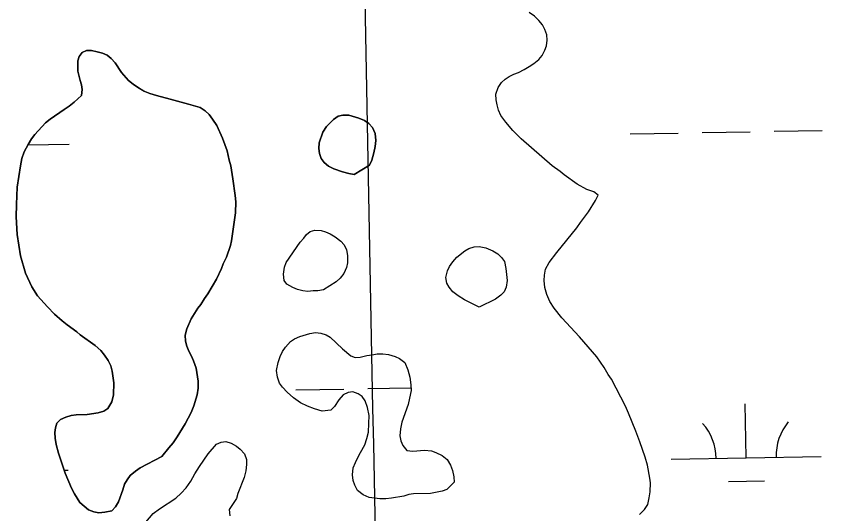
# Model space of a CAD drawing. Extents: x 3957609 to 3995875, y 234277 to 260273.
# Drawn here: x 3987929 to 3988473, y 255969 to 256301 of the extents above; entities that cross this region are included whole.
import ezdxf

# ---------------------------------------------------------------- set-up
doc = ezdxf.new("R2010")
doc.units = 0
for name, color, linetype in [('V-GRID-MAJR', 7, 'Continuous'), ('V-RIVR-EDGE', 7, 'Continuous'), ('V-WETL-SWMP', 7, 'Continuous')]:
    doc.layers.add(name, color=color, linetype=linetype)

msp = doc.modelspace()

# ---------------------------------------------------------------- linework, layer by layer
at = {"layer": 'V-GRID-MAJR'}
msp.add_spline([(3988472.963, 240204.959), (3988414.381, 243232.915), (3988297.143, 249292.685), (3988179.905, 255352.445), (3988121.249, 258384.254)], degree=3, dxfattribs=at)
at = {"layer": 'V-RIVR-EDGE'}
for points in [[(3988251.84, 256234.554), (3988250.288, 256238.085), (3988249.321, 256241.611), (3988248.746, 256244.944), (3988248.565, 256248.859), (3988249.952, 256253.16), (3988252.313, 256256.48), (3988254.671, 256258.823), (3988257.419, 256260.574), (3988260.556, 256262.128), (3988263.694, 256263.292), (3988267.421, 256265.235), (3988270.756, 256267.183), (3988273.701, 256269.128), (3988277.039, 256271.856), (3988279.398, 256274.59), (3988281.174, 256278.107), (3988282.163, 256281.042), (3988282.765, 256284.759), (3988282.581, 256288.283), (3988281.225, 256291.812), (3988279.668, 256294.952), (3988277.135, 256297.897), (3988274.208, 256300.649), (3988270.692, 256303.207)], [(3988009.719, 256253.457), (3988006.789, 256255.427), (3988003.666, 256257.983), (3987998.988, 256263.288), (3987994.704, 256269.763), (3987992.168, 256272.516), (3987989.434, 256274.679), (3987986.307, 256276.061), (3987982.786, 256277.052), (3987979.069, 256277.849), (3987975.741, 256277.861), (3987972.8, 256276.501), (3987970.832, 256273.964), (3987969.843, 256271.031), (3987969.831, 256267.703), (3987970.013, 256264.176), (3987971.555, 256257.905), (3987972.329, 256254.967), (3987972.905, 256251.831), (3987972.303, 256247.917), (3987967.588, 256243.432), (3987964.053, 256240.704), (3987960.717, 256238.562), (3987951.491, 256232.135), (3987948.349, 256229.602), (3987941.273, 256221.994), (3987939.109, 256219.063), (3987936.743, 256215.157), (3987934.181, 256210.468), (3987932.6, 256205.97), (3987931.603, 256201.08), (3987929.397, 256186.795), (3987928.963, 256175.244), (3987928.932, 256167.021), (3987929.477, 256155.272)], [(3987929.477, 256155.272), (3987931.773, 256140.971), (3987935.06, 256129.602), (3987939.334, 256120.384), (3987943.03, 256114.498), (3987949.66, 256107.033), (3987954.342, 256102.317), (3987959.417, 256097.795), (3987962.734, 256095.042), (3987969.177, 256090.514), (3987971.52, 256088.354), (3987981.48, 256081.267), (3987985.186, 256077.925), (3987987.72, 256074.783), (3987990.057, 256071.251), (3987991.806, 256067.72), (3987992.772, 256064.193), (3987993.917, 256056.358), (3987993.694, 256048.526), (3987992.502, 256043.832), (3987989.94, 256039.339), (3987987.191, 256037.586), (3987983.468, 256036.424), (3987976.22, 256035.472), (3987968.78, 256035.108), (3987965.45, 256034.729), (3987961.919, 256033.567), (3987958.39, 256032.013), (3987956.031, 256029.478), (3987955.042, 256026.545), (3987954.639, 256023.413), (3987954.821, 256019.692), (3987955.392, 256015.383), (3987956.936, 256009.503), (3987961.393, 255996.37), (3987965.663, 255986.173), (3987967.606, 255982.445), (3987969.554, 255979.697), (3987971.305, 255976.754), (3987974.037, 255974.198), (3987976.966, 255971.839), (3987980.484, 255970.454), (3987984.007, 255969.854), (3987987.923, 255970.231), (3987992.627, 255971.194), (3987994.984, 255973.926), (3987996.954, 255977.247), (3987999.922, 255985.263), (3988001.11, 255988.978), (3988002.687, 255991.909), (3988004.851, 255994.643), (3988008.386, 255997.568), (3988011.528, 255999.904), (3988025.847, 256007.292), (3988030.566, 256013.149), (3988033.515, 256016.467), (3988036.075, 256020.372), (3988041.396, 256029.162), (3988045.338, 256036.588), (3988047.313, 256041.086), (3988049.494, 256048.518), (3988050.096, 256052.823), (3988050.114, 256057.521), (3988048.775, 256066.141), (3988047.032, 256071.042), (3988045.672, 256074.179), (3988043.921, 256077.513), (3988042.563, 256080.848), (3988041.597, 256084.18), (3988041.416, 256088.292), (3988042.606, 256092.398), (3988045.371, 256099.044), (3988049.901, 256106.274), (3988051.867, 256108.614), (3988054.427, 256112.717), (3988056.594, 256115.842), (3988062.308, 256125.611), (3988065.663, 256132.646), (3988066.848, 256135.775), (3988069.017, 256140.27), (3988071.592, 256147.895), (3988072.386, 256151.026), (3988074.999, 256169.616), (3988075.223, 256177.054), (3988074.848, 256181.363), (3988073.32, 256192.335), (3988071.786, 256201.149), (3988070.822, 256204.874), (3988069.476, 256211.143), (3988066.371, 256219.378), (3988062.488, 256227.812), (3988059.762, 256232.129), (3988057.426, 256235.271), (3988054.888, 256237.628), (3988051.372, 256239.797), (3988043.745, 256242.173), (3988031.422, 256245.351), (3988022.425, 256247.93), (3988017.928, 256249.316), (3988014.016, 256250.897), (3988009.719, 256253.457)], [(3988130.947, 256209.351), (3988132.108, 256206.019), (3988134.056, 256203.271), (3988136.984, 256200.715), (3988140.501, 256198.939), (3988146.368, 256196.961), (3988150.476, 256195.966), (3988153.997, 256195.366), (3988164.202, 256201.594), (3988165.779, 256204.721), (3988167.168, 256209.609), (3988168.163, 256213.912), (3988168.569, 256218.023), (3988167.999, 256222.528), (3988166.252, 256226.647), (3988163.911, 256229.201), (3988160.983, 256231.169), (3988157.268, 256232.75), (3988150.423, 256234.732), (3988146.507, 256234.747), (3988143.372, 256234.171), (3988140.23, 256231.832), (3988135.71, 256227.345), (3988133.152, 256223.44), (3988130.777, 256216.401), (3988130.568, 256212.681), (3988130.947, 256209.351)], [(3988344.254, 255968.724), (3988347.594, 255972.039), (3988349.759, 255975.361), (3988350.757, 255979.861), (3988351.359, 255983.774), (3988351.576, 255989.843), (3988351.197, 255992.976), (3988349.661, 256001.596), (3988348.115, 256006.888), (3988344.432, 256017.083), (3988341.717, 256024.337), (3988336.867, 256036.299), (3988334.925, 256040.809), (3988325.595, 256058.856), (3988323.453, 256061.996), (3988320.729, 256066.704), (3988315.859, 256073.772), (3988304.16, 256087.129), (3988292.46, 256099.701), (3988287.393, 256106.181), (3988284.473, 256110.695), (3988282.534, 256115.401), (3988281.18, 256119.909), (3988280.608, 256124.611), (3988281.014, 256128.134), (3988281.616, 256132.242), (3988283.981, 256136.543), (3988289.097, 256143.375), (3988302.471, 256159.771), (3988304.832, 256163.288), (3988310.145, 256170.317), (3988314.871, 256177.935), (3988316.647, 256181.454), (3988313.718, 256183.616), (3988309.024, 256185.201), (3988302.774, 256188.749), (3988293.986, 256195.046), (3988291.449, 256197.209), (3988285.98, 256201.145), (3988265.293, 256219.038), (3988259.831, 256224.539), (3988255.152, 256230.038), (3988251.84, 256234.554)], [(3988107.565, 256133.471), (3988108.751, 256136.598), (3988118.198, 256150.074), (3988120.557, 256152.806), (3988122.329, 256155.346), (3988124.686, 256157.293), (3988127.821, 256158.262), (3988132.128, 256158.049), (3988135.061, 256157.06), (3988138.188, 256155.677), (3988141.51, 256153.707), (3988145.219, 256150.758), (3988147.364, 256148.401), (3988148.918, 256145.067), (3988149.688, 256141.343), (3988149.67, 256136.449), (3988149.069, 256133.317), (3988147.097, 256129.41), (3988144.738, 256126.287), (3988141.988, 256123.751), (3988133.548, 256118.496), (3988129.826, 256117.726), (3988126.693, 256117.738), (3988123.166, 256117.359), (3988119.84, 256117.763), (3988116.32, 256118.754), (3988113.193, 256119.942), (3988109.283, 256122.109), (3988107.335, 256124.663), (3988106.961, 256128.969), (3988107.565, 256133.471)], [(3988216.217, 256131.114), (3988217.6, 256134.044), (3988219.764, 256136.973), (3988222.517, 256140.096), (3988227.817, 256144.385), (3988230.566, 256145.941), (3988234.094, 256147.102), (3988237.422, 256147.287), (3988241.924, 256146.486), (3988246.417, 256144.315), (3988249.739, 256142.347), (3988252.276, 256139.988), (3988254.224, 256137.239), (3988255.187, 256132.732), (3988256.135, 256124.701), (3988255.336, 256120.202), (3988253.954, 256117.075), (3988251.791, 256114.928), (3988248.258, 256112.2), (3988237.469, 256106.953), (3988227.698, 256111.688), (3988223.402, 256114.445), (3988219.887, 256117.2), (3988217.352, 256120.145), (3988215.795, 256122.891), (3988215.222, 256126.614), (3988216.217, 256131.114)], [(3988103.413, 256070.051), (3988104.8, 256073.96), (3988106.379, 256077.284), (3988108.347, 256080.215), (3988111.689, 256083.922), (3988114.239, 256085.675), (3988117.967, 256087.422), (3988124.434, 256089.357), (3988128.354, 256089.928), (3988131.877, 256089.525), (3988135.395, 256088.337), (3988138.131, 256086.957), (3988146.325, 256079.095), (3988151.789, 256074.376), (3988154.724, 256073.387), (3988158.052, 256073.569), (3988162.56, 256074.728), (3988166.086, 256075.105), (3988169.416, 256075.683), (3988173.138, 256075.865), (3988176.855, 256075.263), (3988181.352, 256074.071), (3988184.285, 256072.69), (3988187.799, 256069.936), (3988189.739, 256065.035), (3988191.09, 256060.134), (3988191.856, 256055.237), (3988192.039, 256051.32), (3988191.039, 256046.234), (3988190.046, 256042.126), (3988185.89, 256030.199), (3988184.895, 256025.894), (3988184.488, 256021.198), (3988185.258, 256017.865), (3988186.421, 256014.73), (3988189.151, 256011.39), (3988193.259, 256010.982), (3988200.898, 256011.543), (3988205.594, 256011.134), (3988208.527, 256009.948), (3988212.631, 256007.976), (3988215.951, 256005.418), (3988218.288, 256001.688), (3988219.644, 255997.963), (3988220.412, 255993.851), (3988220.79, 255990.324), (3988215.877, 255985.448), (3988212.742, 255984.284), (3988209.41, 255983.512), (3988204.904, 255982.746), (3988193.546, 255982.396), (3988190.412, 255982.017), (3988187.277, 255981.051), (3988179.046, 255979.515), (3988175.13, 255979.136), (3988171.215, 255979.15), (3988164.169, 255980.156), (3988160.063, 255981.737), (3988156.354, 255984.688), (3988154.411, 255988.219), (3988153.444, 255991.354), (3988153.065, 255995.272), (3988153.475, 255999.773), (3988154.857, 256003.294), (3988156.436, 256006.616), (3988158.212, 256010.132), (3988161.165, 256015.213), (3988162.551, 256019.32), (3988163.547, 256023.622), (3988163.958, 256029.299), (3988163.979, 256034.585), (3988163.02, 256040.072), (3988161.468, 256044.385), (3988159.328, 256047.328), (3988156.788, 256049.102), (3988153.27, 256050.484), (3988150.134, 256050.103), (3988146.8, 256048.551), (3988143.851, 256045.036), (3988140.898, 256040.74), (3988138.539, 256038.204), (3988132.86, 256037.637), (3988127.578, 256039.027), (3988122.886, 256040.807), (3988118.39, 256043.173), (3988113.705, 256046.519), (3988109.412, 256050.255), (3988106.291, 256053.595), (3988104.343, 256056.341), (3988102.987, 256060.263), (3988102.414, 256064.572), (3988103.413, 256070.051)], [(3988015.308, 255963.669), (3988020.226, 255969.33), (3988024.348, 255972.447), (3988035.143, 255979.652), (3988038.678, 255982.968), (3988042.021, 255986.48), (3988045.17, 255990.969), (3988047.929, 255995.856), (3988051.079, 256000.738), (3988056.789, 256009.137), (3988062.294, 256015.578), (3988065.431, 256016.936), (3988068.567, 256017.317), (3988072.085, 256016.323), (3988075.602, 256014.157), (3988078.139, 256012.19), (3988081.066, 256009.047), (3988082.227, 256005.323), (3988082.409, 256001.993), (3988081.807, 255997.883), (3988080.812, 255993.386), (3988076.466, 255982.632), (3988075.669, 255979.308), (3988070.75, 255972.08), (3988071.125, 255967.771)]]:
    msp.add_lwpolyline(points, dxfattribs=at)
at = {"layer": 'V-WETL-SWMP'}
for p, q in [((3988277.135, 256297.897), (3988274.208, 256300.649)), ((3988279.669, 256294.951), (3988277.135, 256297.897)), ((3988281.224, 256291.813), (3988279.669, 256294.951)), ((3988282.581, 256288.283), (3988281.224, 256291.813)), ((3988282.764, 256284.758), (3988282.581, 256288.283)), ((3988282.163, 256281.041), (3988282.764, 256284.758)), ((3988279.398, 256274.59), (3988281.173, 256278.107)), ((3988281.173, 256278.107), (3988282.163, 256281.041)), ((3988273.7, 256269.129), (3988277.039, 256271.857)), ((3988277.039, 256271.857), (3988279.398, 256274.59)), ((3988267.421, 256265.236), (3988270.756, 256267.182)), ((3988270.756, 256267.182), (3988273.7, 256269.129)), ((3988254.671, 256258.822), (3988257.418, 256260.574)), ((3988257.418, 256260.574), (3988260.557, 256262.129)), ((3988260.557, 256262.129), (3988263.694, 256263.292)), ((3988263.694, 256263.292), (3988267.421, 256265.236)), ((3988249.951, 256253.161), (3988252.313, 256256.481)), ((3988252.313, 256256.481), (3988254.671, 256258.822)), ((3988248.565, 256248.859), (3988249.951, 256253.161)), ((3988248.746, 256244.943), (3988248.565, 256248.859)), ((3988249.321, 256241.612), (3988248.746, 256244.943)), ((3988250.287, 256238.084), (3988249.321, 256241.612)), ((3988251.841, 256234.554), (3988250.287, 256238.084)), ((3988255.152, 256230.039), (3988251.841, 256234.554)), ((3988259.831, 256224.54), (3988255.152, 256230.039)), ((3988265.293, 256219.038), (3988259.831, 256224.54)), ((3988337.944, 256222.317), (3988369.938, 256222.898)), ((3988385.936, 256223.189), (3988417.93, 256223.771)), ((3988433.928, 256224.062), (3988465.923, 256224.644)), ((3988285.981, 256201.145), (3988265.293, 256219.038)), ((3987936.669, 256215.02), (3987964.097, 256215.519)), ((3988291.448, 256197.209), (3988285.981, 256201.145)), ((3988293.986, 256195.046), (3988291.448, 256197.209)), ((3988302.773, 256188.748), (3988293.986, 256195.046)), ((3988309.025, 256185.201), (3988302.773, 256188.748)), ((3988313.718, 256183.617), (3988309.025, 256185.201)), ((3988316.647, 256181.453), (3988313.718, 256183.617)), ((3988314.872, 256177.935), (3988316.647, 256181.453)), ((3988310.145, 256170.317), (3988314.872, 256177.935)), ((3988304.833, 256163.288), (3988310.145, 256170.317)), ((3988302.471, 256159.772), (3988304.833, 256163.288)), ((3988289.097, 256143.375), (3988302.471, 256159.772)), ((3988283.981, 256136.542), (3988289.097, 256143.375)), ((3988281.616, 256132.243), (3988283.981, 256136.542)), ((3988281.013, 256128.134), (3988281.616, 256132.243)), ((3988280.609, 256124.611), (3988281.013, 256128.134)), ((3988281.179, 256119.91), (3988280.609, 256124.611)), ((3988282.533, 256115.402), (3988281.179, 256119.91)), ((3988284.473, 256110.696), (3988282.533, 256115.402)), ((3988287.393, 256106.182), (3988284.473, 256110.696)), ((3988292.46, 256099.702), (3988287.393, 256106.182)), ((3988304.161, 256087.128), (3988292.46, 256099.702)), ((3988315.859, 256073.772), (3988304.161, 256087.128)), ((3988320.728, 256066.705), (3988315.859, 256073.772)), ((3988323.452, 256061.996), (3988320.728, 256066.705)), ((3988325.594, 256058.856), (3988323.452, 256061.996)), ((3988334.925, 256040.809), (3988325.594, 256058.856)), ((3988115.1, 256051.736), (3988147.095, 256052.318)), ((3988163.092, 256052.609), (3988191.954, 256053.134)), ((3988336.867, 256036.299), (3988334.925, 256040.809)), ((3988415.289, 256006.444), (3988414.635, 256042.438)), ((3988341.717, 256024.338), (3988336.867, 256036.299)), ((3988344.432, 256017.083), (3988341.717, 256024.338)), ((3988348.114, 256006.889), (3988344.432, 256017.083)), ((3988349.661, 256001.597), (3988348.114, 256006.889)), ((3988365.297, 256005.535), (3988465.281, 256007.353)), ((3988351.196, 255992.976), (3988349.661, 256001.597)), ((3987960.778, 255998.18), (3987963.456, 255998.228)), ((3988351.576, 255989.842), (3988351.196, 255992.976)), ((3988351.358, 255983.774), (3988351.576, 255989.842)), ((3988403.572, 255990.798), (3988427.568, 255991.234)), ((3988350.756, 255979.86), (3988351.358, 255983.774)), ((3988349.76, 255975.361), (3988350.756, 255979.86)), ((3988344.254, 255968.724), (3988347.594, 255972.04)), ((3988347.594, 255972.04), (3988349.76, 255975.361))]:
    msp.add_line(p, q, dxfattribs=at)
for points in [[(3987929.476, 256155.272), (3987928.932, 256167.021), (3987928.962, 256175.244), (3987929.396, 256186.794), (3987931.602, 256201.079), (3987932.599, 256205.97), (3987934.182, 256210.467), (3987936.744, 256215.157), (3987939.108, 256219.064), (3987941.273, 256221.993), (3987948.349, 256229.602), (3987951.491, 256232.136), (3987960.717, 256238.563), (3987964.053, 256240.704), (3987967.587, 256243.432), (3987972.303, 256247.918), (3987972.905, 256251.832), (3987972.329, 256254.967), (3987971.556, 256257.906), (3987970.013, 256264.177), (3987969.83, 256267.702), (3987969.843, 256271.03), (3987970.832, 256273.964), (3987972.8, 256276.502), (3987975.742, 256277.861), (3987979.07, 256277.849), (3987982.787, 256277.052), (3987986.307, 256276.06), (3987989.435, 256274.678), (3987992.168, 256272.515), (3987994.703, 256269.764), (3987998.987, 256263.287), (3988003.666, 256257.984), (3988006.789, 256255.427), (3988009.719, 256253.458), (3988014.017, 256250.897), (3988017.927, 256249.317), (3988022.425, 256247.93), (3988031.422, 256245.351), (3988043.745, 256242.173), (3988051.372, 256239.796), (3988054.888, 256237.629), (3988057.425, 256235.27), (3988059.763, 256232.129), (3988062.488, 256227.812), (3988066.372, 256219.378), (3988069.475, 256211.144), (3988070.822, 256204.874), (3988071.787, 256201.15), (3988073.321, 256192.334), (3988074.847, 256181.364), (3988075.223, 256177.055), (3988075, 256169.616), (3988072.386, 256151.026), (3988071.591, 256147.896), (3988069.018, 256140.27), (3988066.848, 256135.775), (3988065.662, 256132.646), (3988062.307, 256125.61), (3988056.594, 256115.842), (3988054.428, 256112.717), (3988051.868, 256108.615), (3988049.901, 256106.273), (3988045.372, 256099.045), (3988042.606, 256092.399), (3988041.416, 256088.292), (3988041.597, 256084.179), (3988042.564, 256080.847), (3988043.922, 256077.514), (3988045.672, 256074.179), (3988047.031, 256071.041), (3988048.775, 256066.14), (3988050.114, 256057.521), (3988050.096, 256052.822), (3988049.493, 256048.517), (3988047.312, 256041.085), (3988045.338, 256036.589), (3988041.395, 256029.163), (3988036.076, 256020.372), (3988033.516, 256016.466), (3988030.567, 256013.148), (3988025.847, 256007.292), (3988011.527, 255999.905), (3988008.386, 255997.567), (3988004.851, 255994.643), (3988002.687, 255991.91), (3988001.11, 255988.979), (3987999.921, 255985.263), (3987996.955, 255977.247), (3987994.985, 255973.926), (3987992.626, 255971.193), (3987987.923, 255970.232), (3987984.006, 255969.855), (3987980.484, 255970.455), (3987976.965, 255971.838), (3987974.037, 255974.199), (3987971.305, 255976.754), (3987969.554, 255979.697), (3987967.606, 255982.445), (3987965.662, 255986.173), (3987961.392, 255996.369)], [(3987961.392, 255996.369), (3987956.937, 256009.504), (3987955.392, 256015.383), (3987954.821, 256019.692), (3987954.639, 256023.413), (3987955.042, 256026.544), (3987956.032, 256029.477), (3987958.39, 256032.014), (3987961.92, 256033.567), (3987965.449, 256034.729), (3987968.779, 256035.108), (3987976.22, 256035.473), (3987983.468, 256036.425), (3987987.192, 256037.586), (3987989.939, 256039.338), (3987992.501, 256043.832), (3987993.693, 256048.526), (3987993.918, 256056.357), (3987992.772, 256064.193), (3987991.806, 256067.72), (3987990.057, 256071.251), (3987987.72, 256074.784), (3987985.187, 256077.926), (3987981.479, 256081.268), (3987971.52, 256088.353), (3987969.178, 256090.515), (3987962.734, 256095.042), (3987959.416, 256097.795), (3987954.342, 256102.317), (3987949.66, 256107.033), (3987943.031, 256114.498), (3987939.333, 256120.385), (3987935.059, 256129.603), (3987931.773, 256140.971), (3987929.476, 256155.272)], [(3988015.309, 255963.67), (3988020.225, 255969.33), (3988024.348, 255972.447), (3988035.143, 255979.652), (3988038.679, 255982.967), (3988042.021, 255986.479), (3988045.17, 255990.97), (3988047.929, 255995.855), (3988051.079, 256000.738), (3988056.788, 256009.136), (3988062.294, 256015.577), (3988065.432, 256016.936), (3988068.566, 256017.316), (3988072.086, 256016.324), (3988075.602, 256014.157), (3988078.14, 256012.19), (3988081.066, 256009.047), (3988082.227, 256005.323), (3988082.41, 256001.993), (3988081.808, 255997.884), (3988080.812, 255993.385), (3988076.465, 255982.632), (3988075.67, 255979.307), (3988070.749, 255972.081), (3988071.124, 255967.772)]]:
    msp.add_lwpolyline(points, dxfattribs=at)
for points in [[(3988132.108, 256206.019), (3988130.946, 256209.351), (3988130.567, 256212.681), (3988130.776, 256216.4), (3988133.152, 256223.44), (3988135.711, 256227.346), (3988140.231, 256231.833), (3988143.372, 256234.171), (3988146.507, 256234.747), (3988150.423, 256234.732), (3988157.268, 256232.749), (3988160.982, 256231.169), (3988163.912, 256229.201), (3988166.252, 256226.647), (3988167.999, 256222.529), (3988168.569, 256218.023), (3988168.163, 256213.913), (3988167.168, 256209.61), (3988165.779, 256204.72), (3988164.202, 256201.593), (3988153.998, 256195.365), (3988150.476, 256195.966), (3988146.368, 256196.96), (3988140.501, 256198.939), (3988136.984, 256200.714), (3988134.056, 256203.27)], [(3988106.96, 256128.97), (3988107.564, 256133.471), (3988108.75, 256136.599), (3988118.197, 256150.074), (3988120.557, 256152.806), (3988122.328, 256155.345), (3988124.685, 256157.294), (3988127.821, 256158.262), (3988132.128, 256158.05), (3988135.061, 256157.06), (3988138.188, 256155.678), (3988141.51, 256153.708), (3988145.219, 256150.758), (3988147.364, 256148.4), (3988148.918, 256145.066), (3988149.687, 256141.344), (3988149.669, 256136.449), (3988149.07, 256133.318), (3988147.098, 256129.41), (3988144.737, 256126.286), (3988141.987, 256123.751), (3988133.548, 256118.496), (3988129.826, 256117.726), (3988126.693, 256117.738), (3988123.167, 256117.359), (3988119.841, 256117.763), (3988116.32, 256118.755), (3988113.192, 256119.941), (3988109.284, 256122.109), (3988107.335, 256124.662)], [(3988215.222, 256126.614), (3988216.218, 256131.113), (3988217.599, 256134.045), (3988219.764, 256136.974), (3988222.516, 256140.097), (3988227.818, 256144.384), (3988230.565, 256145.941), (3988234.094, 256147.102), (3988237.423, 256147.286), (3988241.923, 256146.486), (3988246.418, 256144.316), (3988249.739, 256142.346), (3988252.276, 256139.987), (3988254.224, 256137.239), (3988255.186, 256132.732), (3988256.135, 256124.701), (3988255.336, 256120.201), (3988253.954, 256117.074), (3988251.792, 256114.928), (3988248.258, 256112.2), (3988237.47, 256106.953), (3988227.698, 256111.688), (3988223.401, 256114.445), (3988219.887, 256117.199), (3988217.352, 256120.145), (3988215.796, 256122.892)], [(3988102.415, 256064.572), (3988103.414, 256070.051), (3988104.799, 256073.961), (3988106.378, 256077.284), (3988108.347, 256080.214), (3988111.689, 256083.921), (3988114.24, 256085.674), (3988117.967, 256087.422), (3988124.435, 256089.357), (3988128.353, 256089.929), (3988131.876, 256089.525), (3988135.395, 256088.337), (3988138.131, 256086.957), (3988146.326, 256079.095), (3988151.79, 256074.376), (3988154.723, 256073.386), (3988158.053, 256073.57), (3988162.56, 256074.728), (3988166.086, 256075.106), (3988169.416, 256075.682), (3988173.137, 256075.864), (3988176.855, 256075.263), (3988181.353, 256074.071), (3988184.285, 256072.69), (3988187.799, 256069.936), (3988189.739, 256065.034), (3988191.091, 256060.134), (3988191.857, 256055.237), (3988192.038, 256051.32), (3988191.04, 256046.234), (3988190.046, 256042.126), (3988185.891, 256030.198), (3988184.896, 256025.894), (3988184.487, 256021.197), (3988185.258, 256017.865), (3988186.421, 256014.729), (3988189.15, 256011.39), (3988193.26, 256010.983), (3988200.898, 256011.543), (3988205.595, 256011.134), (3988208.528, 256009.948), (3988212.632, 256007.975), (3988215.951, 256005.418), (3988218.287, 256001.689), (3988219.644, 255997.964), (3988220.412, 255993.85), (3988220.79, 255990.324), (3988215.878, 255985.448), (3988212.741, 255984.284), (3988209.409, 255983.513), (3988204.904, 255982.747), (3988193.546, 255982.397), (3988190.412, 255982.017), (3988187.276, 255981.05), (3988179.047, 255979.514), (3988175.13, 255979.136), (3988171.215, 255979.151), (3988164.17, 255980.156), (3988160.064, 255981.737), (3988156.355, 255984.688), (3988154.41, 255988.219), (3988153.443, 255991.355), (3988153.065, 255995.272), (3988153.474, 255999.774), (3988154.857, 256003.293), (3988156.436, 256006.616), (3988158.211, 256010.133), (3988161.166, 256015.213), (3988162.552, 256019.319), (3988163.547, 256023.623), (3988163.959, 256029.3), (3988163.979, 256034.586), (3988163.02, 256040.071), (3988161.469, 256044.384), (3988159.327, 256047.329), (3988156.788, 256049.101), (3988153.269, 256050.484), (3988150.135, 256050.104), (3988146.801, 256048.55), (3988143.851, 256045.037), (3988140.898, 256040.74), (3988138.539, 256038.204), (3988132.859, 256037.637), (3988127.578, 256039.027), (3988122.886, 256040.807), (3988118.391, 256043.173), (3988113.705, 256046.518), (3988109.411, 256050.254), (3988106.291, 256053.594), (3988104.343, 256056.342), (3988102.987, 256060.263)]]:
    msp.add_lwpolyline(points, close=True, dxfattribs=at)
for centre, start, end in [((3988360.047, 256005.915), 0.26988, 41.81354), ((3988470.514, 256007.923), 140.26988, 181.81353)]:
    msp.add_arc(centre, 35.246, start, end, dxfattribs=at)

doc.saveas('drawing.dxf')
